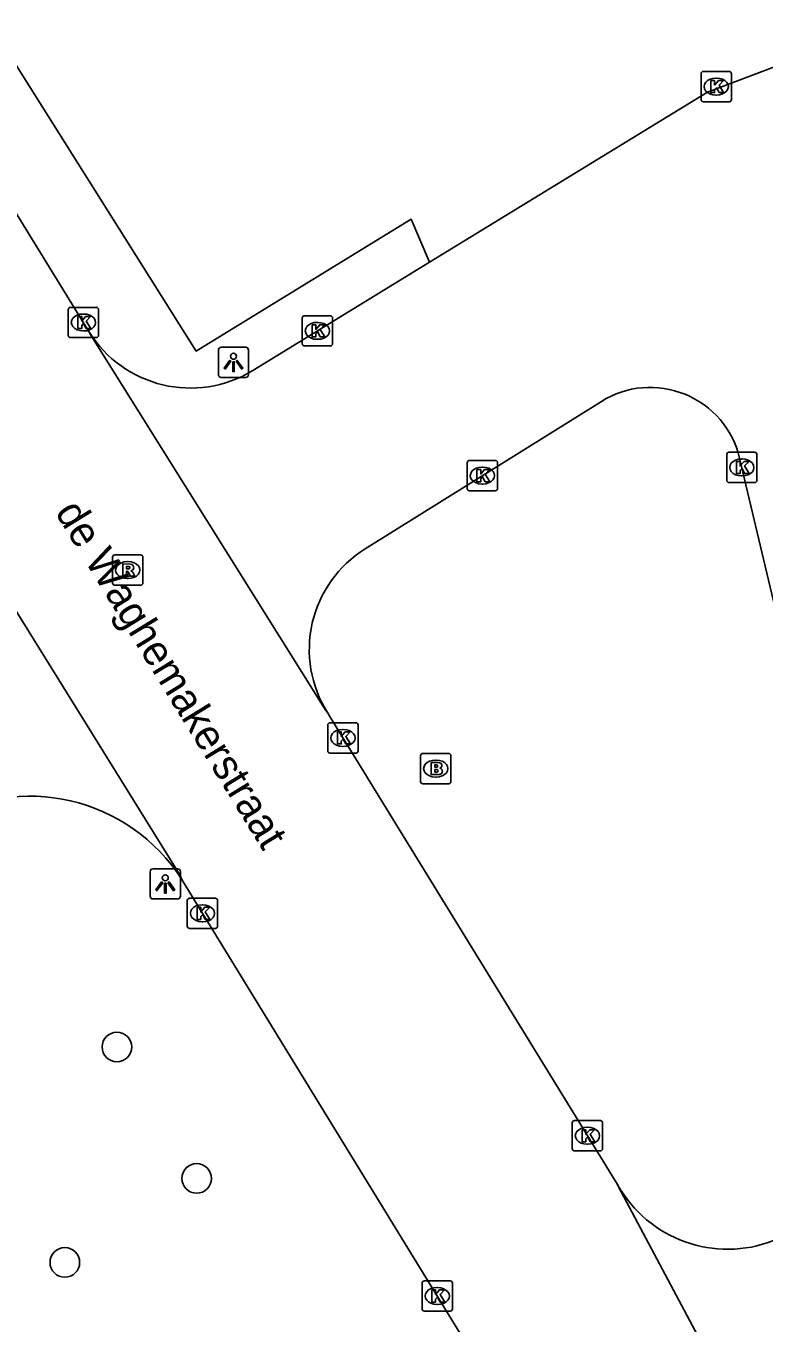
# Model space of a CAD drawing. Extents: x 160037 to 160839, y 385326 to 386441.
# Drawn here: x 160547.19 to 160571.55, y 386313.6 to 386356.43 of the extents above; entities that cross this region are included whole.
import ezdxf

# ---------------------------------------------------------------- set-up
doc = ezdxf.new("R2010")
doc.units = 0
for name, color, linetype in [('IMGEO_Boom', 7, 'Continuous'), ('IMGEO_Brandkraan', 7, 'Continuous'), ('IMGEO_Kolk', 7, 'Continuous'), ('IMGEO_Lichtpunt', 7, 'Continuous'), ('IMGEO_Openbare_ruimte_label', 7, 'Continuous'), ('IMGEO_Rijbaan_lokaal_open', 7, 'Continuous'), ('IMGEO_Rioolput', 7, 'Continuous'), ('IMGEO_Voetpad_open', 7, 'Continuous')]:
    doc.layers.add(name, color=color, linetype=linetype)

msp = doc.modelspace()

# ---------------------------------------------------------------- linework, layer by layer
at = {"layer": 'IMGEO_Boom'}
for centre in [(160550.193, 386322.714), (160552.825, 386318.375), (160548.473, 386315.602)]:
    msp.add_circle(centre, 0.489, dxfattribs=at)
at = {"layer": 'IMGEO_Brandkraan'}
for p, q in [((160560.218, 386331.48), (160560.218, 386332.332)), ((160560.293, 386332.406), (160561.145, 386332.406)), ((160560.706, 386332.186), (160560.731, 386332.186)), ((160561.219, 386332.332), (160561.219, 386331.48)), ((160560.729, 386331.626), (160560.704, 386331.626)), ((160561.145, 386331.406), (160560.293, 386331.406))]:
    msp.add_line(p, q, dxfattribs=at)
for points in [[(160560.218, 386331.48), (160560.218, 386332.332)], [(160560.293, 386332.406), (160561.145, 386332.406)], [(160560.566, 386332.106), (160560.566, 386331.706), (160560.779, 386331.706)], [(160560.797, 386332.106), (160560.566, 386332.106)], [(160561.219, 386332.332), (160561.219, 386331.48)], [(160560.745, 386332.025), (160560.691, 386332.025), (160560.691, 386331.949)], [(160560.691, 386331.949), (160560.744, 386331.949)], [(160560.753, 386331.873), (160560.691, 386331.873), (160560.691, 386331.792)], [(160560.691, 386331.792), (160560.753, 386331.792)], [(160561.145, 386331.406), (160560.293, 386331.406)]]:
    msp.add_lwpolyline(points, dxfattribs=at)
for centre, radius, start, end in [((160560.295, 386332.33), 0.0765, 91.552, 178.448), ((160560.295, 386332.33), 0.0765, 91.552, 178.448), ((160560.801, 386331.961), 0.145, 59.4692, 91.5367), ((160560.826, 386332.008), 0.0922, 285.5137, 58.1501), ((160561.143, 386332.33), 0.0765, 1.552, 88.448), ((160561.143, 386332.33), 0.0765, 1.552, 88.448), ((160560.746, 386331.987), 0.0379, 267.8285, 90.9355), ((160560.754, 386331.832), 0.0404, 269.8759, 90.5077), ((160560.785, 386331.957), 0.251, 268.6676, 293.5347), ((160560.831, 386331.816), 0.105, 301.3115, 78.989), ((160560.295, 386331.482), 0.0765, 181.552, 268.448), ((160560.295, 386331.482), 0.0765, 181.552, 268.448), ((160561.143, 386331.482), 0.0765, 271.552, 358.448), ((160561.143, 386331.482), 0.0765, 271.552, 358.448)]:
    msp.add_arc(centre, radius, start, end, dxfattribs=at)
for centre, major_axis, ratio, start_param, end_param in [((160560.705, 386331.906), (-0.387, 0.002), 0.722429, 4.712389, 7.853982), ((160560.73, 386331.906), (-0.39, 0.002), 0.717154, 1.570796, 4.712389)]:
    msp.add_ellipse(centre, major_axis=major_axis, ratio=ratio, start_param=start_param, end_param=end_param, dxfattribs=at)
at = {"layer": 'IMGEO_Kolk'}
for p, q in [((160569.476, 386353.998), (160569.476, 386354.85)), ((160569.551, 386354.924), (160570.403, 386354.924)), ((160570.477, 386354.85), (160570.477, 386353.998)), ((160569.964, 386354.704), (160569.989, 386354.704)), ((160570.403, 386353.924), (160569.551, 386353.924)), ((160569.987, 386354.144), (160569.962, 386354.144)), ((160548.586, 386346.209), (160548.586, 386347.061)), ((160548.661, 386347.135), (160549.513, 386347.135)), ((160549.587, 386347.061), (160549.587, 386346.209)), ((160549.074, 386346.915), (160549.099, 386346.915)), ((160556.312, 386345.933), (160556.312, 386346.785)), ((160556.387, 386346.859), (160557.239, 386346.859)), ((160556.8, 386346.639), (160556.825, 386346.639)), ((160557.313, 386346.785), (160557.313, 386345.933)), ((160549.097, 386346.355), (160549.072, 386346.355)), ((160549.513, 386346.135), (160548.661, 386346.135)), ((160557.239, 386345.859), (160556.387, 386345.859)), ((160556.823, 386346.079), (160556.798, 386346.079)), ((160570.396, 386342.348), (160571.248, 386342.348)), ((160561.757, 386341.153), (160561.757, 386342.005)), ((160561.832, 386342.079), (160562.684, 386342.079)), ((160562.758, 386342.005), (160562.758, 386341.153)), ((160570.321, 386341.422), (160570.321, 386342.274)), ((160570.809, 386342.128), (160570.834, 386342.128)), ((160571.322, 386342.274), (160571.322, 386341.422)), ((160562.245, 386341.859), (160562.27, 386341.859)), ((160570.832, 386341.568), (160570.807, 386341.568)), ((160562.684, 386341.079), (160561.832, 386341.079)), ((160562.268, 386341.299), (160562.243, 386341.299)), ((160571.248, 386341.348), (160570.396, 386341.348)), ((160557.153, 386332.492), (160557.153, 386333.344)), ((160557.228, 386333.418), (160558.08, 386333.418)), ((160558.154, 386333.344), (160558.154, 386332.492)), ((160557.641, 386333.198), (160557.666, 386333.198)), ((160557.664, 386332.638), (160557.639, 386332.638)), ((160558.08, 386332.418), (160557.228, 386332.418)), ((160552.516, 386326.701), (160552.516, 386327.553)), ((160552.591, 386327.627), (160553.443, 386327.627)), ((160553.004, 386327.407), (160553.029, 386327.407)), ((160553.517, 386327.553), (160553.517, 386326.701)), ((160553.443, 386326.627), (160552.591, 386326.627)), ((160553.027, 386326.847), (160553.002, 386326.847)), ((160565.225, 386319.358), (160565.225, 386320.21)), ((160565.3, 386320.284), (160566.152, 386320.284)), ((160565.713, 386320.064), (160565.738, 386320.064)), ((160566.226, 386320.21), (160566.226, 386319.358)), ((160566.152, 386319.284), (160565.3, 386319.284)), ((160565.736, 386319.504), (160565.711, 386319.504)), ((160560.267, 386314.067), (160560.267, 386314.919)), ((160560.342, 386314.993), (160561.194, 386314.993)), ((160561.268, 386314.919), (160561.268, 386314.067)), ((160560.755, 386314.773), (160560.78, 386314.773)), ((160560.778, 386314.213), (160560.753, 386314.213)), ((160561.194, 386313.993), (160560.342, 386313.993))]:
    msp.add_line(p, q, dxfattribs=at)
for points in [[(160569.476, 386353.998), (160569.476, 386354.85)], [(160569.551, 386354.924), (160570.403, 386354.924)], [(160570.477, 386354.85), (160570.477, 386353.998)], [(160569.797, 386354.624), (160569.92, 386354.624), (160569.92, 386354.473), (160570.05, 386354.624), (160570.214, 386354.624), (160570.068, 386354.473), (160570.221, 386354.224), (160570.069, 386354.224), (160569.984, 386354.388), (160569.92, 386354.321), (160569.92, 386354.224), (160569.797, 386354.224), (160569.797, 386354.624)], [(160570.403, 386353.924), (160569.551, 386353.924)], [(160548.586, 386346.209), (160548.586, 386347.061)], [(160548.661, 386347.135), (160549.513, 386347.135)], [(160549.587, 386347.061), (160549.587, 386346.209)], [(160548.907, 386346.835), (160549.03, 386346.835), (160549.03, 386346.684), (160549.16, 386346.835), (160549.324, 386346.835), (160549.178, 386346.684), (160549.331, 386346.435), (160549.179, 386346.435), (160549.094, 386346.599), (160549.03, 386346.532), (160549.03, 386346.435), (160548.907, 386346.435), (160548.907, 386346.835)], [(160556.312, 386345.933), (160556.312, 386346.785)], [(160556.387, 386346.859), (160557.239, 386346.859)], [(160557.313, 386346.785), (160557.313, 386345.933)], [(160556.633, 386346.559), (160556.756, 386346.559), (160556.756, 386346.408), (160556.886, 386346.559), (160557.05, 386346.559), (160556.904, 386346.408), (160557.057, 386346.159), (160556.905, 386346.159), (160556.82, 386346.323), (160556.756, 386346.256), (160556.756, 386346.159), (160556.633, 386346.159), (160556.633, 386346.559)], [(160549.513, 386346.135), (160548.661, 386346.135)], [(160557.239, 386345.859), (160556.387, 386345.859)], [(160570.396, 386342.348), (160571.248, 386342.348)], [(160561.757, 386341.153), (160561.757, 386342.005)], [(160561.832, 386342.079), (160562.684, 386342.079)], [(160562.758, 386342.005), (160562.758, 386341.153)], [(160570.321, 386341.422), (160570.321, 386342.274)], [(160570.642, 386342.048), (160570.765, 386342.048), (160570.765, 386341.897), (160570.895, 386342.048), (160571.059, 386342.048), (160570.913, 386341.897), (160571.066, 386341.648), (160570.914, 386341.648), (160570.829, 386341.812), (160570.765, 386341.745), (160570.765, 386341.648), (160570.642, 386341.648), (160570.642, 386342.048)], [(160571.322, 386342.274), (160571.322, 386341.422)], [(160562.078, 386341.779), (160562.201, 386341.779), (160562.201, 386341.628), (160562.331, 386341.779), (160562.495, 386341.779), (160562.349, 386341.628), (160562.502, 386341.379), (160562.35, 386341.379), (160562.265, 386341.543), (160562.201, 386341.476), (160562.201, 386341.379), (160562.078, 386341.379), (160562.078, 386341.779)], [(160562.684, 386341.079), (160561.832, 386341.079)], [(160571.248, 386341.348), (160570.396, 386341.348)], [(160557.153, 386332.492), (160557.153, 386333.344)], [(160557.228, 386333.418), (160558.08, 386333.418)], [(160558.154, 386333.344), (160558.154, 386332.492)], [(160557.474, 386333.118), (160557.597, 386333.118), (160557.597, 386332.967), (160557.727, 386333.118), (160557.891, 386333.118), (160557.745, 386332.967), (160557.898, 386332.718), (160557.746, 386332.718), (160557.661, 386332.882), (160557.597, 386332.815), (160557.597, 386332.718), (160557.474, 386332.718), (160557.474, 386333.118)], [(160558.08, 386332.418), (160557.228, 386332.418)], [(160552.516, 386326.701), (160552.516, 386327.553)], [(160552.591, 386327.627), (160553.443, 386327.627)], [(160552.837, 386327.327), (160552.96, 386327.327), (160552.96, 386327.176), (160553.09, 386327.327), (160553.254, 386327.327), (160553.108, 386327.176), (160553.261, 386326.927), (160553.109, 386326.927), (160553.024, 386327.091), (160552.96, 386327.024), (160552.96, 386326.927), (160552.837, 386326.927), (160552.837, 386327.327)], [(160553.517, 386327.553), (160553.517, 386326.701)], [(160553.443, 386326.627), (160552.591, 386326.627)], [(160565.225, 386319.358), (160565.225, 386320.21)], [(160565.3, 386320.284), (160566.152, 386320.284)], [(160566.226, 386320.21), (160566.226, 386319.358)], [(160565.546, 386319.984), (160565.669, 386319.984), (160565.669, 386319.833), (160565.799, 386319.984), (160565.963, 386319.984), (160565.817, 386319.833), (160565.97, 386319.584), (160565.818, 386319.584), (160565.733, 386319.748), (160565.669, 386319.681), (160565.669, 386319.584), (160565.546, 386319.584), (160565.546, 386319.984)], [(160566.152, 386319.284), (160565.3, 386319.284)], [(160560.267, 386314.067), (160560.267, 386314.919)], [(160560.342, 386314.993), (160561.194, 386314.993)], [(160561.268, 386314.919), (160561.268, 386314.067)], [(160560.588, 386314.693), (160560.711, 386314.693), (160560.711, 386314.542), (160560.841, 386314.693), (160561.005, 386314.693), (160560.859, 386314.542), (160561.012, 386314.293), (160560.86, 386314.293), (160560.775, 386314.457), (160560.711, 386314.39), (160560.711, 386314.293), (160560.588, 386314.293), (160560.588, 386314.693)], [(160561.194, 386313.993), (160560.342, 386313.993)]]:
    msp.add_lwpolyline(points, dxfattribs=at)
for centre, start, end in [((160569.553, 386354.848), 91.552, 178.448), ((160569.553, 386354.848), 91.552, 178.448), ((160570.401, 386354.848), 1.552, 88.448), ((160570.401, 386354.848), 1.552, 88.448), ((160569.553, 386354), 181.552, 268.448), ((160569.553, 386354), 181.552, 268.448), ((160570.401, 386354), 271.552, 358.448), ((160570.401, 386354), 271.552, 358.448), ((160548.663, 386347.059), 91.552, 178.448), ((160548.663, 386347.059), 91.552, 178.448), ((160549.511, 386347.059), 1.552, 88.448), ((160549.511, 386347.059), 1.552, 88.448), ((160556.389, 386346.783), 91.552, 178.448), ((160556.389, 386346.783), 91.552, 178.448), ((160557.237, 386346.783), 1.552, 88.448), ((160557.237, 386346.783), 1.552, 88.448), ((160548.663, 386346.211), 181.552, 268.448), ((160548.663, 386346.211), 181.552, 268.448), ((160549.511, 386346.211), 271.552, 358.448), ((160549.511, 386346.211), 271.552, 358.448), ((160556.389, 386345.935), 181.552, 268.448), ((160556.389, 386345.935), 181.552, 268.448), ((160557.237, 386345.935), 271.552, 358.448), ((160557.237, 386345.935), 271.552, 358.448), ((160570.398, 386342.272), 91.552, 178.448), ((160570.398, 386342.272), 91.552, 178.448), ((160571.246, 386342.272), 1.552, 88.448), ((160571.246, 386342.272), 1.552, 88.448), ((160561.834, 386342.003), 91.552, 178.448), ((160561.834, 386342.003), 91.552, 178.448), ((160562.682, 386342.003), 1.552, 88.448), ((160562.682, 386342.003), 1.552, 88.448), ((160561.834, 386341.155), 181.552, 268.448), ((160561.834, 386341.155), 181.552, 268.448), ((160562.682, 386341.155), 271.552, 358.448), ((160562.682, 386341.155), 271.552, 358.448), ((160570.398, 386341.424), 181.552, 268.448), ((160570.398, 386341.424), 181.552, 268.448), ((160571.246, 386341.424), 271.552, 358.448), ((160571.246, 386341.424), 271.552, 358.448), ((160557.23, 386333.342), 91.552, 178.448), ((160557.23, 386333.342), 91.552, 178.448), ((160558.078, 386333.342), 1.552, 88.448), ((160558.078, 386333.342), 1.552, 88.448), ((160557.23, 386332.494), 181.552, 268.448), ((160557.23, 386332.494), 181.552, 268.448), ((160558.078, 386332.494), 271.552, 358.448), ((160558.078, 386332.494), 271.552, 358.448), ((160552.593, 386327.551), 91.552, 178.448), ((160552.593, 386327.551), 91.552, 178.448), ((160553.441, 386327.551), 1.552, 88.448), ((160553.441, 386327.551), 1.552, 88.448), ((160552.593, 386326.703), 181.552, 268.448), ((160552.593, 386326.703), 181.552, 268.448), ((160553.441, 386326.703), 271.552, 358.448), ((160553.441, 386326.703), 271.552, 358.448), ((160565.302, 386320.208), 91.552, 178.448), ((160565.302, 386320.208), 91.552, 178.448), ((160566.15, 386320.208), 1.552, 88.448), ((160566.15, 386320.208), 1.552, 88.448), ((160565.302, 386319.36), 181.552, 268.448), ((160565.302, 386319.36), 181.552, 268.448), ((160566.15, 386319.36), 271.552, 358.448), ((160566.15, 386319.36), 271.552, 358.448), ((160560.344, 386314.917), 91.552, 178.448), ((160560.344, 386314.917), 91.552, 178.448), ((160561.192, 386314.917), 1.552, 88.448), ((160561.192, 386314.917), 1.552, 88.448), ((160560.344, 386314.069), 181.552, 268.448), ((160560.344, 386314.069), 181.552, 268.448), ((160561.192, 386314.069), 271.552, 358.448), ((160561.192, 386314.069), 271.552, 358.448)]:
    msp.add_arc(centre, 0.0765, start, end, dxfattribs=at)
for centre, major_axis, ratio, start_param, end_param in [((160569.963, 386354.424), (-0.387, 0.002), 0.722429, 4.712389, 7.853982), ((160569.988, 386354.424), (-0.39, 0.002), 0.717154, 1.570796, 4.712389), ((160549.073, 386346.635), (-0.387, 0.002), 0.722429, 4.712389, 7.853982), ((160549.098, 386346.635), (-0.39, 0.002), 0.717154, 1.570796, 4.712389), ((160556.799, 386346.359), (-0.387, 0.002), 0.722429, 4.712389, 7.853982), ((160556.824, 386346.359), (-0.39, 0.002), 0.717154, 1.570796, 4.712389), ((160570.808, 386341.848), (-0.387, 0.002), 0.722429, 4.712389, 7.853982), ((160570.833, 386341.848), (-0.39, 0.002), 0.717154, 1.570796, 4.712389), ((160562.244, 386341.579), (-0.387, 0.002), 0.722429, 4.712389, 7.853982), ((160562.269, 386341.579), (-0.39, 0.002), 0.717154, 1.570796, 4.712389), ((160557.64, 386332.918), (-0.387, 0.002), 0.722429, 4.712389, 7.853982), ((160557.665, 386332.918), (-0.39, 0.002), 0.717154, 1.570796, 4.712389), ((160553.003, 386327.127), (-0.387, 0.002), 0.722429, 4.712389, 7.853982), ((160553.028, 386327.127), (-0.39, 0.002), 0.717154, 1.570796, 4.712389), ((160565.712, 386319.784), (-0.387, 0.002), 0.722429, 4.712389, 7.853982), ((160565.737, 386319.784), (-0.39, 0.002), 0.717154, 1.570796, 4.712389), ((160560.754, 386314.493), (-0.387, 0.002), 0.722429, 4.712389, 7.853982), ((160560.779, 386314.493), (-0.39, 0.002), 0.717154, 1.570796, 4.712389)]:
    msp.add_ellipse(centre, major_axis=major_axis, ratio=ratio, start_param=start_param, end_param=end_param, dxfattribs=at)
at = {"layer": 'IMGEO_Lichtpunt'}
for p, q in [((160554.443, 386345.817), (160553.635, 386345.817)), ((160554.443, 386345.817), (160553.635, 386345.817)), ((160553.541, 386345.722), (160553.541, 386344.915)), ((160553.541, 386345.722), (160553.541, 386344.915)), ((160554.537, 386344.915), (160554.537, 386345.722)), ((160554.537, 386344.915), (160554.537, 386345.722)), ((160553.635, 386344.821), (160554.443, 386344.821)), ((160553.635, 386344.821), (160554.443, 386344.821)), ((160551.29, 386328.502), (160551.29, 386327.695)), ((160551.29, 386328.502), (160551.29, 386327.695)), ((160552.192, 386328.597), (160551.384, 386328.597)), ((160552.192, 386328.597), (160551.384, 386328.597)), ((160552.286, 386327.695), (160552.286, 386328.502)), ((160552.286, 386327.695), (160552.286, 386328.502)), ((160551.384, 386327.601), (160552.192, 386327.601)), ((160551.384, 386327.601), (160552.192, 386327.601))]:
    msp.add_line(p, q, dxfattribs=at)
for points in [[(160553.915, 386345.386), (160553.954, 386345.358), (160553.766, 386345.096), (160553.728, 386345.123), (160553.915, 386345.386)], [(160554.017, 386345.338), (160554.064, 386345.338), (160554.064, 386345.016), (160554.017, 386345.016), (160554.017, 386345.338)], [(160554.127, 386345.358), (160554.165, 386345.385), (160554.352, 386345.123), (160554.313, 386345.095), (160554.127, 386345.358)], [(160551.664, 386328.166), (160551.703, 386328.138), (160551.515, 386327.876), (160551.477, 386327.903), (160551.664, 386328.166)], [(160551.766, 386328.118), (160551.813, 386328.118), (160551.813, 386327.796), (160551.766, 386327.796), (160551.766, 386328.118)], [(160551.876, 386328.138), (160551.914, 386328.165), (160552.101, 386327.903), (160552.062, 386327.875), (160551.876, 386328.138)]]:
    msp.add_lwpolyline(points, dxfattribs=at)
for centre in [(160554.04, 386345.52), (160551.789, 386328.3)]:
    msp.add_circle(centre, 0.0994, dxfattribs=at)
for centre, start, end in [((160553.635, 386345.722), 90, 180), ((160553.635, 386345.722), 90, 180), ((160554.443, 386345.722), 0, 90), ((160554.443, 386345.722), 0, 90), ((160553.635, 386344.915), 180, 270), ((160553.635, 386344.915), 180, 270), ((160554.443, 386344.915), 270, 0), ((160554.443, 386344.915), 270, 360), ((160551.384, 386328.502), 90, 180), ((160551.384, 386328.502), 90, 180), ((160552.192, 386328.502), 0, 90), ((160552.192, 386328.502), 0, 90), ((160551.384, 386327.695), 180, 270), ((160551.384, 386327.695), 180, 270), ((160552.192, 386327.695), 270, 0), ((160552.192, 386327.695), 270, 360)]:
    msp.add_arc(centre, 0.0946, start, end, dxfattribs=at)
at = {"layer": 'IMGEO_Rijbaan_lokaal_open'}
for points in [[(160573.705, 386355.755), (160569.685, 386354.244), (160560.513, 386348.624)], [(160549.266, 386346.342), (160544.028, 386354.845), (160543.878, 386355.088)], [(160560.513, 386348.624), (160554.678, 386345.049)], [(160557.144, 386333.753), (160557.085, 386333.827), (160549.33, 386346.22), (160549.266, 386346.342)], [(160542.226, 386344.494), (160542.433, 386344.231), (160552.272, 386328.402), (160552.349, 386328.22)], [(160558.385, 386339.158), (160566.185, 386344.031)], [(160570.747, 386342.157), (160573.035, 386332.53), (160575.2, 386321.627)], [(160566.72, 386318.171), (160557.257, 386333.568), (160557.144, 386333.753)], [(160552.349, 386328.22), (160562.241, 386312.09)], [(160572.722, 386306.87), (160566.751, 386318.102), (160566.72, 386318.171)]]:
    msp.add_lwpolyline(points, dxfattribs=at)
for centre, radius, start, end in [((160552.62, 386348.41), 3.941, 211.6504, 301.4759), ((160567.793, 386341.456), 3.036, 13.353, 121.9828), ((160560.457, 386335.837), 3.914, 121.959, 212.1788), ((160547.315, 386325.043), 5.953, 32.2547, 121.6248), ((160570.353, 386320.196), 4.16, 209.1393, 291.4151)]:
    msp.add_arc(centre, radius, start, end, dxfattribs=at)
at = {"layer": 'IMGEO_Rioolput'}
for p, q in [((160550.124, 386338.961), (160550.976, 386338.961)), ((160550.049, 386338.035), (160550.049, 386338.887)), ((160550.537, 386338.741), (160550.562, 386338.741)), ((160551.05, 386338.887), (160551.05, 386338.035)), ((160550.56, 386338.181), (160550.535, 386338.181)), ((160550.976, 386337.961), (160550.124, 386337.961))]:
    msp.add_line(p, q, dxfattribs=at)
for points in [[(160550.124, 386338.961), (160550.976, 386338.961)], [(160550.049, 386338.035), (160550.049, 386338.887)], [(160550.638, 386338.659), (160550.386, 386338.661), (160550.386, 386338.261)], [(160550.564, 386338.58), (160550.51, 386338.58), (160550.51, 386338.499)], [(160550.51, 386338.499), (160550.562, 386338.499)], [(160551.05, 386338.887), (160551.05, 386338.035)], [(160550.386, 386338.261), (160550.51, 386338.261), (160550.51, 386338.423), (160550.521, 386338.423)], [(160550.568, 386338.394), (160550.639, 386338.261), (160550.779, 386338.261), (160550.714, 386338.387)], [(160550.976, 386337.961), (160550.124, 386337.961)]]:
    msp.add_lwpolyline(points, dxfattribs=at)
for centre, radius, start, end in [((160550.126, 386338.885), 0.0765, 91.552, 178.448), ((160550.126, 386338.885), 0.0765, 91.552, 178.448), ((160550.974, 386338.885), 0.0765, 1.552, 88.448), ((160550.974, 386338.885), 0.0765, 1.552, 88.448), ((160550.546, 386338.688), 0.19, 274.7715, 282.9687), ((160550.57, 386338.484), 0.0964, 77.0061, 93.1865), ((160550.584, 386338.541), 0.0378, 276.6634, 79.6772), ((160550.637, 386338.549), 0.109, 350.3612, 89.416), ((160550.635, 386338.549), 0.112, 277.5842, 350.9817), ((160550.126, 386338.037), 0.0765, 181.552, 268.448), ((160550.126, 386338.037), 0.0765, 181.552, 268.448), ((160550.52, 386338.37), 0.0533, 26.0293, 88.6989), ((160550.619, 386338.334), 0.108, 29.5134, 73.7905), ((160550.974, 386338.037), 0.0765, 271.552, 358.448), ((160550.974, 386338.037), 0.0765, 271.552, 358.448)]:
    msp.add_arc(centre, radius, start, end, dxfattribs=at)
for centre, major_axis, ratio, start_param, end_param in [((160550.536, 386338.461), (-0.387, 0.002), 0.722429, 4.712389, 7.853982), ((160550.561, 386338.461), (-0.39, 0.002), 0.717154, 1.570796, 4.712389)]:
    msp.add_ellipse(centre, major_axis=major_axis, ratio=ratio, start_param=start_param, end_param=end_param, dxfattribs=at)
at = {"layer": 'IMGEO_Voetpad_open'}
msp.add_lwpolyline([(160546.051, 386356.426), (160546.736, 386355.338), (160552.811, 386345.688), (160553.075, 386345.85), (160559.901, 386350.046), (160560.513, 386348.624)], dxfattribs=at)

# ---------------------------------------------------------------- texts
at = {"layer": 'IMGEO_Openbare_ruimte_label'}
msp.add_text('de Waghemakerstraat', height=1, rotation=301.5925, dxfattribs=at).set_placement((160548.13, 386340.371))

doc.saveas('drawing.dxf')
